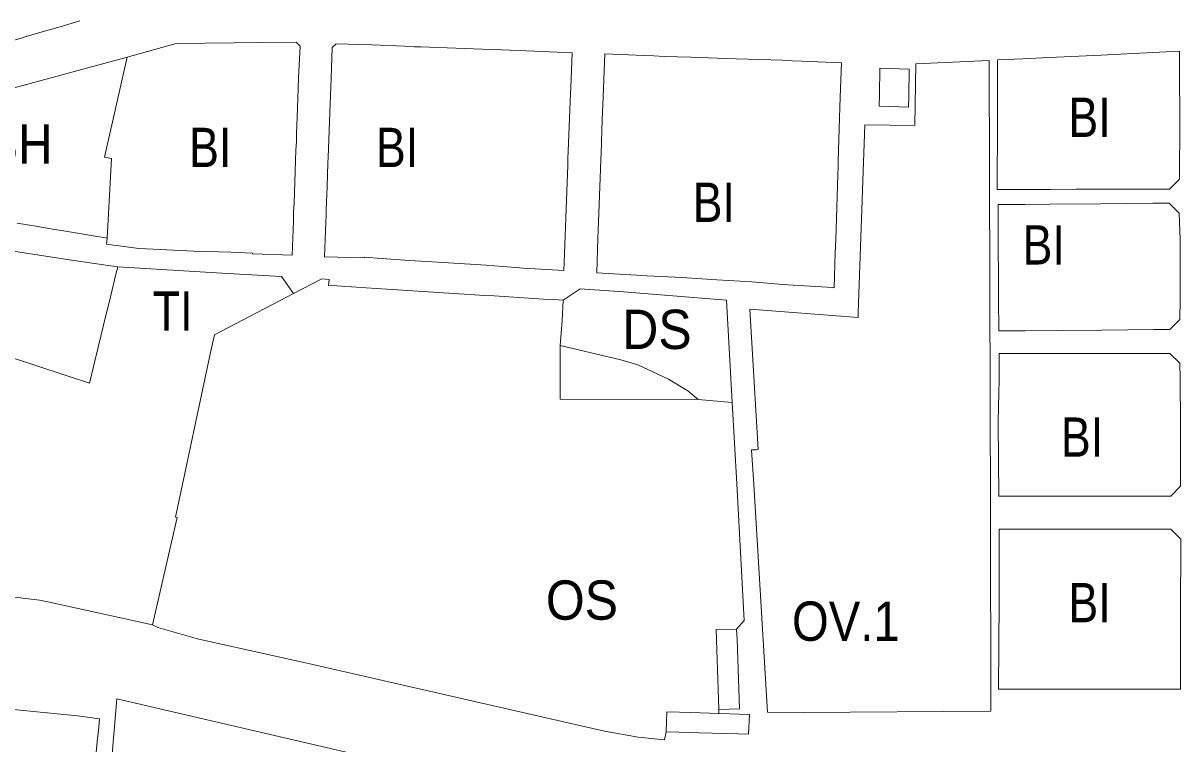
# Model space of a CAD drawing. Extents: x -650451 to -642268, y -1075216 to -1066610.
# Drawn here: x -646618.6 to -646265.2, y -1071143.1 to -1070923.2 of the extents above; entities that cross this region are included whole.
import ezdxf

# ---------------------------------------------------------------- set-up
doc = ezdxf.new("R2010")
doc.units = 0
doc.header["$LTSCALE"] = 4.8
for name, color, linetype, lineweight in [('1', 7, 'Continuous', 13), ('10', 7, 'Continuous', 13), ('11', 7, 'Continuous', 13), ('15', 7, 'Continuous', 13), ('2', 7, 'Continuous', 13), ('24', 7, 'Continuous', 13), ('30', 7, 'Continuous', 13), ('9', 7, 'Continuous', 13)]:
    doc.layers.add(name, color=color, linetype=linetype, lineweight=lineweight)
doc.layers.add('62', color=7, linetype='Continuous')

msp = doc.modelspace()

# ---------------------------------------------------------------- linework, layer by layer
at = {"layer": '1'}
for points in [[(-646629.66, -1070945.21), (-646586.78, -1070933.58)], [(-646586.78, -1070933.58), (-646593.75, -1070964.14), (-646591.58, -1070964.52), (-646592.92, -1070988.78)], [(-646592.92, -1070988.78), (-646593.93, -1070988.61), (-646597.19, -1070988.08), (-646600.15, -1070987.59), (-646606.22, -1070986.59), (-646608.98, -1070986.14), (-646614.7, -1070985.2), (-646620.38, -1070984.27)]]:
    msp.add_lwpolyline(points, dxfattribs=at)
at = {"layer": '10'}
msp.add_lwpolyline([(-646590.01, -1071129.42), (-646460.48, -1071159.46), (-646458.93, -1071288.68), (-646594.69, -1071262.52), (-646601.41, -1071261.23), (-646600.77, -1071257.4), (-646600.06, -1071248.98)], close=True, dxfattribs=at)
at = {"layer": '11'}
msp.add_lwpolyline([(-646323.64, -1070934.56), (-646323.28, -1071072.46), (-646323.11, -1071133.13), (-646380.48, -1071133.59), (-646391.35, -1071133.47), (-646395.56, -1071063.98), (-646396.2, -1071053.44), (-646394.74, -1071053.38), (-646394.19, -1071053.36), (-646396.5, -1071013.9), (-646396.7, -1071010.44), (-646363.66, -1071013.02), (-646363.61, -1071011.46), (-646361.61, -1070954.27), (-646346.33, -1070954.49), (-646346.01, -1070935.62)], close=True, dxfattribs=at)
at = {"layer": '15'}
for points in [[(-646622.2, -1070928.69), (-646617.52, -1070927.31), (-646617.55, -1070927.22), (-646616.97, -1070927.06), (-646612.77, -1070925.88), (-646607.28, -1070924.28), (-646601.24, -1070922.45)], [(-646592.92, -1070988.78), (-646593.09, -1070990.66), (-646583.21, -1070991.99), (-646576.6, -1070992.3), (-646574.67, -1070992.4), (-646566.58, -1070992.78), (-646555.14, -1070993.14), (-646548.55, -1070993.41), (-646548.56, -1070993.62), (-646536.49, -1070994.03), (-646536.08, -1070983.44), (-646536, -1070980.76), (-646535.87, -1070978.13), (-646535.29, -1070962.01), (-646535.15, -1070959.31), (-646535.12, -1070956.95), (-646534.84, -1070949.3), (-646534.49, -1070939.85), (-646534.05, -1070930.25), (-646535.18, -1070929.03), (-646545.45, -1070929.14), (-646554.19, -1070929.23), (-646563.02, -1070929.3), (-646571.91, -1070929.38), (-646586.78, -1070933.58)], [(-646586.78, -1070933.58), (-646629.66, -1070945.21)], [(-646620.38, -1070984.27), (-646614.7, -1070985.2), (-646608.98, -1070986.14), (-646606.22, -1070986.59), (-646600.15, -1070987.59), (-646597.19, -1070988.08), (-646593.93, -1070988.61), (-646592.92, -1070988.78)], [(-646589.68, -1070997.52), (-646593.31, -1070997.01), (-646604.46, -1070995.43), (-646632.16, -1070991.11), (-646652.84, -1070987.5)], [(-646535.992, -1071005.742), (-646539.69, -1071000.541), (-646556.2, -1070999.56), (-646589.68, -1070997.52)], [(-646453.7, -1071007.79), (-646456.74, -1071007.58), (-646459.72, -1071007.4), (-646462.73, -1071007.21), (-646465.69, -1071007.03), (-646468.75, -1071006.84), (-646471.74, -1071006.66), (-646474.77, -1071006.46), (-646477.75, -1071006.28), (-646480.78, -1071006.09), (-646483.91, -1071005.89), (-646504.25, -1071004.54), (-646507.54, -1071004.36), (-646513.86, -1071003.96), (-646516.78, -1071003.78), (-646522.81, -1071003.4), (-646525.4, -1071003.29), (-646525.12, -1071001.4), (-646526.31, -1071001.33), (-646527.41, -1071001.27), (-646535.992, -1071005.742)], [(-646402.09, -1071038.95), (-646403.81, -1071007.7), (-646435.28, -1071005.2), (-646448.48, -1071004.25), (-646450.66, -1071005.67), (-646453.7, -1071007.79)], [(-646400.81, -1071108.09), (-646398.43, -1071105.53), (-646400.72, -1071063.8), (-646402.09, -1071038.95)], [(-646640.4, -1071094.05), (-646640.74, -1071094.97), (-646633.75, -1071096.82), (-646613.56, -1071099.28), (-646611.08, -1071099.83), (-646579.09, -1071106.84)], [(-646579.09, -1071106.84), (-646577.47, -1071107.6), (-646566.05, -1071110.86), (-646564.99, -1071111.16), (-646532.42, -1071118.37), (-646441.15, -1071139.22), (-646430.85, -1071141.14), (-646422.74, -1071141.95), (-646422.28, -1071139.47)], [(-646406.23, -1071132.61), (-646399.93, -1071132.4), (-646400.03, -1071129.25), (-646400.13, -1071126.33), (-646400.43, -1071117.31), (-646400.52, -1071114.31), (-646400.63, -1071111.17), (-646400.81, -1071108.09)], [(-646600.68, -1071203.07), (-646596.74, -1071149.51), (-646596.32, -1071145.78), (-646595.94, -1071142.45), (-646595.56, -1071139.02), (-646595.24, -1071135.46), (-646601.97, -1071134.57), (-646631.97, -1071131.64), (-646633.62, -1071148.36), (-646638.24, -1071196.41), (-646638.51, -1071199.81)], [(-646422.28, -1071139.47), (-646418.45, -1071139.58), (-646415.23, -1071139.66), (-646412.23, -1071139.75), (-646400.26, -1071140.07), (-646397.14, -1071140.16), (-646396.86, -1071134.14), (-646399.98, -1071134.04), (-646405.95, -1071133.84), (-646406.19, -1071133.83), (-646406.23, -1071132.61)]]:
    msp.add_lwpolyline(points, dxfattribs=at)
for points in [[(-646451.01, -1070932.24), (-646462.46, -1070931.76), (-646472.54, -1070931.36), (-646475.48, -1070931.23), (-646478.43, -1070931.18), (-646486.48, -1070930.79), (-646497.16, -1070930.45), (-646499.06, -1070930.43), (-646502.01, -1070930.24), (-646512.09, -1070929.86), (-646523.01, -1070929.48), (-646524.27, -1070930.6), (-646524.55, -1070940.08), (-646524.65, -1070942.72), (-646524.96, -1070950.51), (-646525.37, -1070961.53), (-646525.46, -1070964.15), (-646525.58, -1070965.9), (-646525.8, -1070973.03), (-646526.11, -1070980.22), (-646526.03, -1070980.23), (-646526.12, -1070982.09), (-646526.22, -1070983.96), (-646526.6, -1070994.47), (-646514.41, -1070994.85), (-646514.4, -1070994.64), (-646509.15, -1070994.99), (-646500.58, -1070995.61), (-646497.21, -1070995.82), (-646488.75, -1070996.33), (-646477.24, -1070997.04), (-646469.56, -1070997.65), (-646465.83, -1070997.95), (-646453.49, -1070998.72), (-646453.07, -1070988.17), (-646453.03, -1070985.33), (-646452.88, -1070982.57), (-646452.58, -1070974.54), (-646452.31, -1070966.5), (-646452.28, -1070964.4), (-646452.16, -1070962.29), (-646451.75, -1070952.21), (-646451.48, -1070944.69), (-646451.42, -1070942.94)], [(-646441.03, -1070932.6), (-646441.55, -1070945.72), (-646441.82, -1070952.68), (-646442.16, -1070962.88), (-646442.25, -1070964.77), (-646442.37, -1070967.74), (-646442.67, -1070975.78), (-646442.9, -1070983.85), (-646443, -1070986.4), (-646443.13, -1070988.86), (-646443.46, -1070999.36), (-646431.38, -1071000.11), (-646428.03, -1071000.28), (-646417.5, -1071000.82), (-646406.84, -1071001.5), (-646396.11, -1071002.18), (-646386.64, -1071002.95), (-646383.5, -1071003.21), (-646371.35, -1071003.92), (-646370.95, -1071003.94), (-646370.67, -1070993.33), (-646370.59, -1070991.4), (-646370.51, -1070989.35), (-646370.19, -1070979.4), (-646369.89, -1070969.35), (-646369.81, -1070967.37), (-646369.77, -1070965.42), (-646369.44, -1070955.37), (-646369.11, -1070945.84), (-646368.78, -1070935.27), (-646380.83, -1070934.81), (-646383.84, -1070934.74), (-646386.76, -1070934.55), (-646393.75, -1070934.3), (-646400.89, -1070934.08), (-646403.79, -1070934.02), (-646406.74, -1070933.86), (-646414.74, -1070933.57), (-646422.87, -1070933.35), (-646426.08, -1070933.2), (-646428.96, -1070933.11)], [(-646321.14, -1070934.44), (-646321.12, -1070936.91), (-646321.11, -1070939.36), (-646321.15, -1070951.84), (-646321.15, -1070953.2), (-646321.21, -1070973.99), (-646312.86, -1070973.96), (-646305.1, -1070973.94), (-646297.16, -1070973.91), (-646289.33, -1070973.89), (-646281.44, -1070973.86), (-646273.66, -1070973.84), (-646268.61, -1070973.84), (-646265.61, -1070970.79), (-646265.49, -1070953.23), (-646265.5, -1070951.68), (-646265.6, -1070939.08), (-646265.57, -1070931.79), (-646273.74, -1070932.18), (-646289.52, -1070932.94), (-646305.3, -1070933.69), (-646313.37, -1070934.07)], [(-646323.64, -1070934.56), (-646346.01, -1070935.62), (-646346.33, -1070954.49), (-646361.61, -1070954.27), (-646363.61, -1071011.46), (-646363.66, -1071013.02), (-646396.7, -1071010.44), (-646396.5, -1071013.9), (-646394.19, -1071053.36), (-646394.74, -1071053.38), (-646396.2, -1071053.44), (-646395.56, -1071063.98), (-646391.35, -1071133.47), (-646380.48, -1071133.59), (-646323.11, -1071133.13), (-646323.28, -1071072.46)], [(-646348.19, -1070945.35), (-646348.04, -1070937.2), (-646357.04, -1070936.92), (-646357.17, -1070945.09), (-646357.23, -1070948.54), (-646348.25, -1070948.8)], [(-646320.68, -1071017.11), (-646312.68, -1071017.05), (-646289.26, -1071016.87), (-646281.29, -1071016.8), (-646273.52, -1071016.74), (-646268.47, -1071016.74), (-646265.47, -1071013.69), (-646265.36, -1071007.38), (-646265.4, -1070989.33), (-646265.62, -1070981.19), (-646268.67, -1070978.19), (-646273.72, -1070978.19), (-646281.47, -1070978.25), (-646289.59, -1070978.32), (-646305.18, -1070978.44), (-646312.74, -1070978.5), (-646320.91, -1070978.56), (-646320.87, -1070989.47), (-646320.82, -1071002.47), (-646320.77, -1071007.31)], [(-646320.61, -1071024), (-646320.64, -1071028.54), (-646320.66, -1071031.88), (-646320.94, -1071044.63), (-646320.91, -1071045.32), (-646320.68, -1071067.6), (-646304.83, -1071067.6), (-646288.92, -1071067.58), (-646268.25, -1071067.58), (-646265.25, -1071064.53), (-646265.28, -1071045.22), (-646265.35, -1071031.85), (-646265.49, -1071026.98), (-646268.54, -1071023.98), (-646281.4, -1071023.98), (-646289.25, -1071023.99), (-646297.16, -1071023.99), (-646305.06, -1071024)], [(-646320.58, -1071077.63), (-646320.6, -1071086.09), (-646320.59, -1071099.66), (-646320.79, -1071126.43), (-646265.27, -1071126.43), (-646265.21, -1071099.67), (-646265.21, -1071098.46), (-646265.15, -1071085.92), (-646265.18, -1071083.33), (-646265.18, -1071080.63), (-646268.23, -1071077.63), (-646273.28, -1071077.63), (-646281.12, -1071077.64), (-646288.99, -1071077.63)], [(-646590.01, -1071129.42), (-646600.06, -1071248.98), (-646600.77, -1071257.4), (-646601.41, -1071261.23), (-646594.69, -1071262.52), (-646458.93, -1071288.68), (-646460.48, -1071159.46)]]:
    msp.add_lwpolyline(points, close=True, dxfattribs=at)
at = {"layer": '2'}
for points in [[(-646601.24, -1070922.45), (-646607.28, -1070924.28), (-646612.77, -1070925.88), (-646616.97, -1070927.06), (-646617.55, -1070927.22), (-646617.52, -1070927.31), (-646622.2, -1070928.69)], [(-646586.78, -1070933.58), (-646571.91, -1070929.38), (-646563.02, -1070929.3), (-646554.19, -1070929.23), (-646545.45, -1070929.14), (-646535.18, -1070929.03), (-646534.05, -1070930.25), (-646534.49, -1070939.85), (-646534.84, -1070949.3), (-646535.12, -1070956.95), (-646535.15, -1070959.31), (-646535.29, -1070962.01), (-646535.87, -1070978.13), (-646536, -1070980.76), (-646536.08, -1070983.44), (-646536.49, -1070994.03), (-646548.56, -1070993.62), (-646548.55, -1070993.41), (-646555.14, -1070993.14), (-646566.58, -1070992.78), (-646574.67, -1070992.4), (-646576.6, -1070992.3), (-646583.21, -1070991.99), (-646593.09, -1070990.66), (-646592.92, -1070988.78)], [(-646592.92, -1070988.78), (-646591.58, -1070964.52), (-646593.75, -1070964.14), (-646586.78, -1070933.58)], [(-646652.84, -1070987.5), (-646632.16, -1070991.11), (-646604.46, -1070995.43), (-646593.31, -1070997.01), (-646589.68, -1070997.52)], [(-646589.68, -1070997.52), (-646590.25, -1070999.85), (-646591.8, -1071006.27), (-646594.02, -1071015.4), (-646595.64, -1071022.05), (-646598.32, -1071033.1), (-646613.79, -1071028.02), (-646638.64, -1071019.8), (-646639.89, -1071025.07), (-646642.45, -1071035.84), (-646646.07, -1071050.42), (-646629.25, -1071054.25), (-646640.4, -1071094.05)]]:
    msp.add_lwpolyline(points, dxfattribs=at)
for points in [[(-646451.01, -1070932.24), (-646451.42, -1070942.94), (-646451.48, -1070944.69), (-646451.75, -1070952.21), (-646452.16, -1070962.29), (-646452.28, -1070964.4), (-646452.31, -1070966.5), (-646452.58, -1070974.54), (-646452.88, -1070982.57), (-646453.03, -1070985.33), (-646453.07, -1070988.17), (-646453.49, -1070998.72), (-646465.83, -1070997.95), (-646469.56, -1070997.65), (-646477.24, -1070997.04), (-646488.75, -1070996.33), (-646497.21, -1070995.82), (-646500.58, -1070995.61), (-646509.15, -1070994.99), (-646514.4, -1070994.64), (-646514.41, -1070994.85), (-646526.6, -1070994.47), (-646526.22, -1070983.96), (-646526.12, -1070982.09), (-646526.03, -1070980.23), (-646526.11, -1070980.22), (-646525.8, -1070973.03), (-646525.58, -1070965.9), (-646525.46, -1070964.15), (-646525.37, -1070961.53), (-646524.96, -1070950.51), (-646524.65, -1070942.72), (-646524.55, -1070940.08), (-646524.27, -1070930.6), (-646523.01, -1070929.48), (-646512.09, -1070929.86), (-646502.01, -1070930.24), (-646499.06, -1070930.43), (-646497.16, -1070930.45), (-646486.48, -1070930.79), (-646478.43, -1070931.18), (-646475.48, -1070931.23), (-646472.54, -1070931.36), (-646462.46, -1070931.76)], [(-646441.03, -1070932.6), (-646428.96, -1070933.11), (-646426.08, -1070933.2), (-646422.87, -1070933.35), (-646414.74, -1070933.57), (-646406.74, -1070933.86), (-646403.79, -1070934.02), (-646400.89, -1070934.08), (-646393.75, -1070934.3), (-646386.76, -1070934.55), (-646383.84, -1070934.74), (-646380.83, -1070934.81), (-646368.78, -1070935.27), (-646369.11, -1070945.84), (-646369.44, -1070955.37), (-646369.77, -1070965.42), (-646369.81, -1070967.37), (-646369.89, -1070969.35), (-646370.19, -1070979.4), (-646370.51, -1070989.35), (-646370.59, -1070991.4), (-646370.67, -1070993.33), (-646370.95, -1071003.94), (-646371.35, -1071003.92), (-646383.5, -1071003.21), (-646386.64, -1071002.95), (-646396.11, -1071002.18), (-646406.84, -1071001.5), (-646417.5, -1071000.82), (-646428.03, -1071000.28), (-646431.38, -1071000.11), (-646443.46, -1070999.36), (-646443.13, -1070988.86), (-646443, -1070986.4), (-646442.9, -1070983.85), (-646442.67, -1070975.78), (-646442.37, -1070967.74), (-646442.25, -1070964.77), (-646442.16, -1070962.88), (-646441.82, -1070952.68), (-646441.55, -1070945.72)], [(-646321.14, -1070934.44), (-646313.37, -1070934.07), (-646305.3, -1070933.69), (-646289.52, -1070932.94), (-646273.74, -1070932.18), (-646265.57, -1070931.79), (-646265.6, -1070939.08), (-646265.5, -1070951.68), (-646265.49, -1070953.23), (-646265.61, -1070970.79), (-646268.61, -1070973.84), (-646273.66, -1070973.84), (-646281.44, -1070973.86), (-646289.33, -1070973.89), (-646297.16, -1070973.91), (-646305.1, -1070973.94), (-646312.86, -1070973.96), (-646321.21, -1070973.99), (-646321.15, -1070953.2), (-646321.15, -1070951.84), (-646321.11, -1070939.36), (-646321.12, -1070936.91)], [(-646320.68, -1071017.11), (-646320.77, -1071007.31), (-646320.82, -1071002.47), (-646320.87, -1070989.47), (-646320.91, -1070978.56), (-646312.74, -1070978.5), (-646305.18, -1070978.44), (-646289.59, -1070978.32), (-646281.47, -1070978.25), (-646273.72, -1070978.19), (-646268.67, -1070978.19), (-646265.62, -1070981.19), (-646265.4, -1070989.33), (-646265.36, -1071007.38), (-646265.47, -1071013.69), (-646268.47, -1071016.74), (-646273.52, -1071016.74), (-646281.29, -1071016.8), (-646289.26, -1071016.87), (-646312.68, -1071017.05)], [(-646320.61, -1071024), (-646305.06, -1071024), (-646297.16, -1071023.99), (-646289.25, -1071023.99), (-646281.4, -1071023.98), (-646268.54, -1071023.98), (-646265.49, -1071026.98), (-646265.35, -1071031.85), (-646265.28, -1071045.22), (-646265.25, -1071064.53), (-646268.25, -1071067.58), (-646288.92, -1071067.58), (-646304.83, -1071067.6), (-646320.68, -1071067.6), (-646320.91, -1071045.32), (-646320.94, -1071044.63), (-646320.66, -1071031.88), (-646320.64, -1071028.54)], [(-646320.58, -1071077.63), (-646288.99, -1071077.63), (-646281.12, -1071077.64), (-646273.28, -1071077.63), (-646268.23, -1071077.63), (-646265.18, -1071080.63), (-646265.18, -1071083.33), (-646265.15, -1071085.92), (-646265.21, -1071098.46), (-646265.21, -1071099.67), (-646265.27, -1071126.43), (-646320.79, -1071126.43), (-646320.59, -1071099.66), (-646320.6, -1071086.09)]]:
    msp.add_lwpolyline(points, close=True, dxfattribs=at)
at = {"layer": '24'}
for points in [[(-646453.7, -1071007.79), (-646450.66, -1071005.67), (-646448.48, -1071004.25), (-646435.28, -1071005.2), (-646403.81, -1071007.7), (-646402.09, -1071038.95), (-646412.54, -1071038.01)], [(-646454.59, -1071021.54), (-646454.02, -1071013.98), (-646453.7, -1071007.79)], [(-646412.54, -1071038.01), (-646415.61, -1071035.4), (-646421.58, -1071031.81), (-646427.84, -1071028.9), (-646430.91, -1071027.44), (-646434.39, -1071026.41), (-646436.15, -1071025.97), (-646454.59, -1071021.54)], [(-646406.23, -1071132.61), (-646406.33, -1071129.46), (-646406.43, -1071126.53), (-646406.52, -1071123.53), (-646406.82, -1071114.52), (-646406.93, -1071111.37), (-646406.97, -1071108.2), (-646400.81, -1071108.09)], [(-646400.81, -1071108.09), (-646400.63, -1071111.17), (-646400.52, -1071114.31), (-646400.43, -1071117.31), (-646400.13, -1071126.33), (-646400.03, -1071129.25), (-646399.93, -1071132.4), (-646406.23, -1071132.61)], [(-646422.28, -1071139.47), (-646422.05, -1071133.32), (-646418.17, -1071133.45), (-646414.95, -1071133.55), (-646408.95, -1071133.75), (-646406.19, -1071133.83)], [(-646406.19, -1071133.83), (-646405.95, -1071133.84), (-646399.98, -1071134.04), (-646396.86, -1071134.14), (-646397.14, -1071140.16), (-646400.26, -1071140.07), (-646412.23, -1071139.75), (-646415.23, -1071139.66), (-646418.45, -1071139.58), (-646422.28, -1071139.47)]]:
    msp.add_lwpolyline(points, dxfattribs=at)
at = {"layer": '30'}
for points in [[(-646348.19, -1070945.35), (-646348.25, -1070948.8), (-646357.23, -1070948.54), (-646357.17, -1070945.09), (-646357.04, -1070936.92), (-646348.04, -1070937.2)], [(-646638.51, -1071199.81), (-646638.24, -1071196.41), (-646633.62, -1071148.36), (-646631.97, -1071131.64), (-646601.97, -1071134.57), (-646595.24, -1071135.46), (-646595.56, -1071139.02), (-646595.94, -1071142.45), (-646596.32, -1071145.78), (-646596.74, -1071149.51), (-646600.68, -1071203.07)]]:
    msp.add_lwpolyline(points, close=True, dxfattribs=at)
for points in [[(-646640.4, -1071094.05), (-646629.25, -1071054.25), (-646646.07, -1071050.42), (-646642.45, -1071035.84), (-646639.89, -1071025.07), (-646638.64, -1071019.8), (-646613.79, -1071028.02), (-646598.32, -1071033.1), (-646595.64, -1071022.05), (-646594.02, -1071015.4), (-646591.8, -1071006.27), (-646590.25, -1070999.85), (-646589.68, -1070997.52)], [(-646589.68, -1070997.52), (-646556.2, -1070999.56), (-646539.69, -1071000.541), (-646535.992, -1071005.742)], [(-646535.992, -1071005.742), (-646560.199, -1071018.357), (-646561.34, -1071023.72), (-646572.02, -1071073.97), (-646571.51, -1071074.06), (-646579.09, -1071106.84)], [(-646579.09, -1071106.84), (-646611.08, -1071099.83), (-646613.56, -1071099.28), (-646633.75, -1071096.82), (-646640.74, -1071094.97), (-646640.4, -1071094.05)]]:
    msp.add_lwpolyline(points, dxfattribs=at)
at = {"layer": '9'}
for points in [[(-646535.992, -1071005.742), (-646527.41, -1071001.27), (-646526.31, -1071001.33), (-646525.12, -1071001.4), (-646525.4, -1071003.29), (-646522.81, -1071003.4), (-646516.78, -1071003.78), (-646513.86, -1071003.96), (-646507.54, -1071004.36), (-646504.25, -1071004.54), (-646483.91, -1071005.89), (-646480.78, -1071006.09), (-646477.75, -1071006.28), (-646474.77, -1071006.46), (-646471.74, -1071006.66), (-646468.75, -1071006.84), (-646465.69, -1071007.03), (-646462.73, -1071007.21), (-646459.72, -1071007.4), (-646456.74, -1071007.58), (-646453.7, -1071007.79)], [(-646579.09, -1071106.84), (-646571.51, -1071074.06), (-646572.02, -1071073.97), (-646561.34, -1071023.72), (-646560.199, -1071018.357), (-646535.992, -1071005.742)], [(-646453.7, -1071007.79), (-646454.02, -1071013.98), (-646454.59, -1071021.54)], [(-646454.59, -1071021.54), (-646454.59, -1071038), (-646412.54, -1071038.01), (-646402.09, -1071038.95)], [(-646402.09, -1071038.95), (-646400.72, -1071063.8), (-646398.43, -1071105.53), (-646400.81, -1071108.09)], [(-646422.28, -1071139.47), (-646422.74, -1071141.95), (-646430.85, -1071141.14), (-646441.15, -1071139.22), (-646532.42, -1071118.37), (-646564.99, -1071111.16), (-646566.05, -1071110.86), (-646577.47, -1071107.6), (-646579.09, -1071106.84)], [(-646400.81, -1071108.09), (-646406.97, -1071108.2), (-646406.93, -1071111.37), (-646406.82, -1071114.52), (-646406.52, -1071123.53), (-646406.43, -1071126.53), (-646406.33, -1071129.46), (-646406.23, -1071132.61), (-646406.19, -1071133.83)], [(-646406.19, -1071133.83), (-646408.95, -1071133.75), (-646414.95, -1071133.55), (-646418.17, -1071133.45), (-646422.05, -1071133.32), (-646422.28, -1071139.47)]]:
    msp.add_lwpolyline(points, dxfattribs=at)

# ---------------------------------------------------------------- texts
at = {"layer": '62'}
for s, width, p in [('BI', 0.85, (-646299.468, -1070957.946)), ('BH', 0.9, (-646629.701, -1070966.132)), ('BI', 0.85, (-646567.894, -1070967.13)), ('BI', 0.85, (-646510.877, -1070967.13)), ('BI', 0.85, (-646414.18, -1070983.868)), ('BI', 0.85, (-646313.454, -1070996.859)), ('TI', 0.85, (-646578.991, -1071017.092)), ('DS', 0.95, (-646435.672, -1071022.647)), ('BI', 0.85, (-646301.763, -1071055.527)), ('OS', 0.95, (-646459.002, -1071105.255)), ('BI', 0.85, (-646299.468, -1071106.039)), ('OV.1', 0.9, (-646383.872, -1071111.698))]:
    msp.add_text(s, height=12, dxfattribs=dict(at, width=width)).set_placement(p)

doc.saveas('drawing.dxf')
